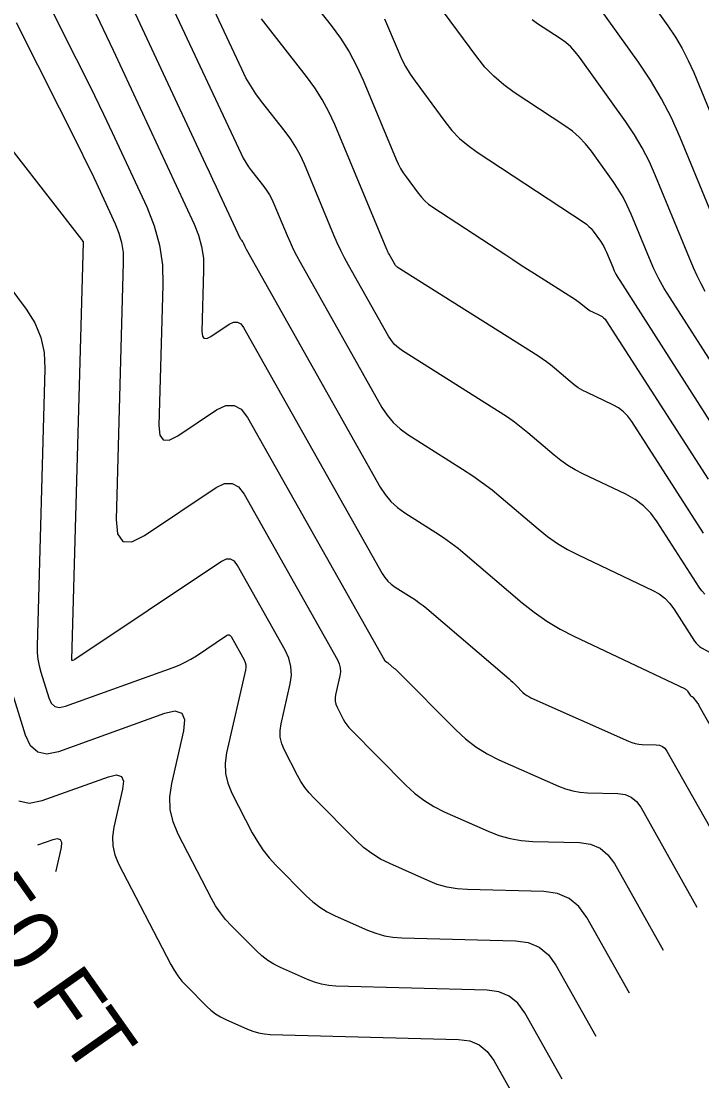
# Model space of a CAD drawing. Extents: x 1354696 to 1366163, y 660729 to 670380.
# Drawn here: x 1361830 to 1361895.2, y 664674.7 to 664776.1 of the extents above; entities that cross this region are included whole.
import ezdxf

# ---------------------------------------------------------------- set-up
doc = ezdxf.new("R2010")
doc.units = 0
doc.layers.add('R_Contour Annot', color=7, linetype='Continuous')
doc.layers.add('R_Contours', color=7, linetype='Continuous')

msp = doc.modelspace()

# ---------------------------------------------------------------- linework, layer by layer
at = {"layer": 'R_Contours'}
for points in [[(1361828.35, 664786.3), (1361835.28, 664772.53), (1361836.16, 664770.78), (1361837.02, 664769.01), (1361837.87, 664767.24), (1361838.71, 664765.47), (1361842.03, 664758.35), (1361842.74, 664756.55), (1361843.24, 664754.7), (1361843.52, 664752.81), (1361843.57, 664750.87), (1361843.19, 664737.41), (1361843.28, 664736.51), (1361843.61, 664736.05), (1361844.18, 664736.02), (1361844.99, 664736.42), (1361848.71, 664738.91), (1361849.59, 664739.33), (1361850.38, 664739.35), (1361851.07, 664738.98), (1361851.67, 664738.2), (1361864.77, 664714.97), (1361864.79, 664714.94), (1361864.81, 664714.91), (1361864.84, 664714.88), (1361864.88, 664714.85), (1361865.02, 664714.77), (1361865.05, 664714.74), (1361865.09, 664714.72), (1361865.12, 664714.69), (1361865.15, 664714.67), (1361865.69, 664714.2), (1361865.79, 664714.12), (1361865.89, 664714.03), (1361865.99, 664713.94), (1361866.08, 664713.84), (1361871.6, 664708.28), (1361872.53, 664707.42), (1361873.54, 664706.66), (1361874.61, 664705.99), (1361875.74, 664705.42), (1361881.44, 664702.89), (1361882.11, 664702.63), (1361882.8, 664702.44), (1361883.5, 664702.31), (1361884.22, 664702.26), (1361887.13, 664702.18), (1361887.82, 664702.09), (1361888.4, 664701.84), (1361888.9, 664701.43), (1361889.31, 664700.88), (1361894.7, 664691.32)], [(1361852.8, 664784.47), (1361859.68, 664775.72), (1361860.58, 664774.49), (1361861.39, 664773.21), (1361862.11, 664771.87), (1361862.75, 664770.49), (1361865.9, 664762.9), (1361866.1, 664762.46), (1361866.33, 664762.03), (1361866.58, 664761.62), (1361866.86, 664761.22), (1361868.01, 664759.65), (1361868.32, 664759.27), (1361868.65, 664758.93), (1361869.01, 664758.62), (1361869.4, 664758.33), (1361876.39, 664753.75), (1361877.08, 664753.3), (1361877.77, 664752.85), (1361878.46, 664752.4), (1361879.16, 664751.96), (1361883.07, 664749.49), (1361883.2, 664749.4), (1361883.34, 664749.31), (1361883.46, 664749.21), (1361883.59, 664749.11), (1361884.08, 664748.69), (1361884.21, 664748.59), (1361884.34, 664748.49), (1361884.48, 664748.41), (1361884.62, 664748.34), (1361885.43, 664747.95), (1361885.61, 664747.85), (1361885.76, 664747.74), (1361885.9, 664747.6), (1361886.02, 664747.43), (1361895.77, 664732.28)], [(1361838.42, 664782.24), (1361847.65, 664762.44), (1361847.99, 664761.72), (1361848.33, 664761), (1361848.66, 664760.28), (1361849, 664759.56), (1361850.98, 664755.32), (1361851.01, 664755.28), (1361851.03, 664755.24), (1361851.05, 664755.2), (1361851.08, 664755.16), (1361851.2, 664755.01), (1361851.23, 664754.97), (1361851.25, 664754.93), (1361851.27, 664754.89), (1361851.29, 664754.85), (1361851.42, 664754.55), (1361851.44, 664754.49), (1361851.47, 664754.43), (1361851.5, 664754.37), (1361851.54, 664754.31), (1361864.37, 664731.53), (1361864.84, 664730.81), (1361865.39, 664730.15), (1361866.02, 664729.57), (1361866.72, 664729.07), (1361869.69, 664727.19), (1361870.42, 664726.71), (1361871.14, 664726.2), (1361871.83, 664725.67), (1361872.51, 664725.11), (1361877.96, 664720.46), (1361879.12, 664719.54), (1361880.33, 664718.7), (1361881.6, 664717.93), (1361882.92, 664717.26), (1361893.57, 664712.2), (1361893.64, 664712.16), (1361893.7, 664712.11), (1361893.75, 664712.05), (1361893.8, 664711.99), (1361894.04, 664711.62), (1361894.05, 664711.6), (1361894.07, 664711.58), (1361894.09, 664711.56), (1361894.12, 664711.54), (1361894.22, 664711.49), (1361894.24, 664711.47), (1361894.26, 664711.46), (1361894.28, 664711.44), (1361894.3, 664711.42), (1361894.66, 664710.98), (1361894.72, 664710.89), (1361894.78, 664710.81), (1361894.84, 664710.72), (1361894.89, 664710.63), (1361901.15, 664699.55)], [(1361895.46, 664721.27), (1361895.16, 664721.59), (1361894.9, 664721.95), (1361890.88, 664728.21), (1361890.27, 664729.03), (1361889.57, 664729.74), (1361888.78, 664730.34), (1361887.89, 664730.84), (1361883.77, 664732.8), (1361883.04, 664733.17), (1361882.34, 664733.59), (1361881.67, 664734.06), (1361881.02, 664734.57), (1361878.51, 664736.72), (1361877.88, 664737.24), (1361877.22, 664737.74), (1361876.55, 664738.21), (1361875.86, 664738.67), (1361866.51, 664744.58), (1361866.11, 664744.87), (1361865.75, 664745.19), (1361865.44, 664745.57), (1361865.17, 664745.98), (1361861.34, 664752.77), (1361860.96, 664753.48), (1361860.6, 664754.19), (1361860.26, 664754.91), (1361859.94, 664755.65), (1361857.12, 664762.44), (1361856.74, 664763.27), (1361856.31, 664764.06), (1361855.82, 664764.83), (1361855.28, 664765.56), (1361853.02, 664768.44), (1361852.48, 664769.17), (1361851.98, 664769.93), (1361851.52, 664770.72), (1361851.11, 664771.54), (1361845.82, 664782.85)], [(1361899.04, 664750.59), (1361893.1, 664764.99), (1361892.25, 664766.88), (1361891.3, 664768.71), (1361890.25, 664770.49), (1361889.09, 664772.21), (1361881.88, 664782.3)], [(1361842.41, 664781.89), (1361851.05, 664763.43), (1361851.26, 664763), (1361851.5, 664762.59), (1361851.76, 664762.19), (1361852.05, 664761.8), (1361853.24, 664760.29), (1361853.52, 664759.9), (1361853.78, 664759.5), (1361854.01, 664759.08), (1361854.2, 664758.64), (1361855.47, 664755.61), (1361855.75, 664754.96), (1361856.05, 664754.32), (1361856.37, 664753.69), (1361856.71, 664753.06), (1361864.54, 664739.16), (1361865.04, 664738.4), (1361865.61, 664737.71), (1361866.27, 664737.1), (1361867.01, 664736.57), (1361872.26, 664733.25), (1361873.23, 664732.62), (1361874.17, 664731.95), (1361875.08, 664731.25), (1361875.97, 664730.52), (1361879.49, 664727.52), (1361880.39, 664726.8), (1361881.34, 664726.14), (1361882.32, 664725.55), (1361883.34, 664725.03), (1361890.49, 664721.63), (1361891.08, 664721.3), (1361891.61, 664720.9), (1361892.08, 664720.42), (1361892.48, 664719.87), (1361894.47, 664716.79), (1361894.61, 664716.6), (1361894.77, 664716.43), (1361894.94, 664716.28), (1361895.14, 664716.15), (1361895.97, 664715.68)], [(1361896.63, 664742.61), (1361892.12, 664749.63), (1361891.56, 664750.54), (1361891.05, 664751.47), (1361890.58, 664752.42), (1361890.15, 664753.4), (1361888.39, 664757.67), (1361888.02, 664758.48), (1361887.62, 664759.27), (1361887.16, 664760.04), (1361886.67, 664760.78), (1361884.59, 664763.69), (1361884.04, 664764.38), (1361883.43, 664765.02), (1361882.77, 664765.6), (1361882.05, 664766.12), (1361877.21, 664769.3), (1361876.2, 664770.03), (1361875.26, 664770.85), (1361874.39, 664771.74), (1361873.61, 664772.72), (1361867.33, 664781.23)], [(1361888.13, 664780.97), (1361891.92, 664775.67), (1361892.64, 664774.61), (1361893.28, 664773.51), (1361893.87, 664772.38), (1361894.39, 664771.21), (1361897.41, 664763.9)], [(1361836.88, 664777.34), (1361837.53, 664776.02), (1361838.17, 664774.69), (1361838.8, 664773.35), (1361846.56, 664756.7), (1361846.99, 664755.64), (1361847.28, 664754.55), (1361847.44, 664753.44), (1361847.47, 664752.29), (1361847.31, 664746.41), (1361847.35, 664745.99), (1361847.5, 664745.77), (1361847.77, 664745.75), (1361848.15, 664745.95), (1361849.91, 664747.12), (1361850.33, 664747.32), (1361850.7, 664747.33), (1361851.02, 664747.15), (1361851.3, 664746.79), (1361864.57, 664723.25), (1361864.82, 664722.87), (1361865.1, 664722.53), (1361865.43, 664722.23), (1361865.8, 664721.96), (1361867.35, 664720.98), (1361867.74, 664720.73), (1361868.11, 664720.46), (1361868.48, 664720.18), (1361868.83, 664719.89), (1361876.71, 664713.17), (1361876.89, 664713.02), (1361877.06, 664712.86), (1361877.23, 664712.7), (1361877.39, 664712.54), (1361878.04, 664711.88), (1361878.21, 664711.72), (1361878.4, 664711.59), (1361878.59, 664711.47), (1361878.79, 664711.36), (1361888.16, 664707.2), (1361888.47, 664707.08), (1361888.79, 664706.99), (1361889.12, 664706.93), (1361889.45, 664706.9), (1361890.8, 664706.87), (1361891.12, 664706.82), (1361891.39, 664706.71), (1361891.62, 664706.52), (1361891.81, 664706.26), (1361897.93, 664695.44)], [(1361895.34, 664727.11), (1361888.45, 664737.82), (1361888.09, 664738.31), (1361887.67, 664738.74), (1361887.19, 664739.1), (1361886.66, 664739.4), (1361884.2, 664740.57), (1361883.76, 664740.79), (1361883.34, 664741.04), (1361882.94, 664741.32), (1361882.55, 664741.63), (1361881.05, 664742.91), (1361880.67, 664743.22), (1361880.28, 664743.52), (1361879.88, 664743.81), (1361879.47, 664744.08), (1361866.01, 664752.58), (1361865.95, 664752.63), (1361865.89, 664752.68), (1361865.84, 664752.73), (1361865.8, 664752.8), (1361865.22, 664753.83), (1361865.16, 664753.93), (1361865.11, 664754.04), (1361865.06, 664754.15), (1361865.01, 664754.26), (1361860.03, 664766.23), (1361859.47, 664767.45), (1361858.83, 664768.63), (1361858.12, 664769.76), (1361857.32, 664770.84), (1361853.67, 664775.49), (1361853.02, 664776.36)], [(1361864.79, 664776.36), (1361866.08, 664773.28), (1361866.42, 664772.52), (1361866.81, 664771.78), (1361867.24, 664771.07), (1361867.71, 664770.39), (1361870.57, 664766.52), (1361871.24, 664765.68), (1361871.98, 664764.91), (1361872.78, 664764.22), (1361873.65, 664763.59), (1361883.89, 664756.87), (1361884.14, 664756.69), (1361884.36, 664756.49), (1361884.56, 664756.28), (1361884.75, 664756.04), (1361885.45, 664755.06), (1361885.62, 664754.81), (1361885.77, 664754.55), (1361885.91, 664754.28), (1361886.03, 664754.01), (1361886.63, 664752.57), (1361886.77, 664752.24), (1361886.93, 664751.91), (1361887.11, 664751.6), (1361887.3, 664751.29), (1361896.2, 664737.44)], [(1361895.5, 664750.25), (1361895.09, 664750.99), (1361894.72, 664751.74), (1361894.38, 664752.51), (1361890.74, 664761.33), (1361890.14, 664762.68), (1361889.46, 664763.99), (1361888.71, 664765.26), (1361887.88, 664766.49), (1361883.45, 664772.69), (1361883.05, 664773.2), (1361882.61, 664773.66), (1361882.13, 664774.08), (1361881.61, 664774.46), (1361879.44, 664775.88), (1361878.92, 664776.26)], [(1361829.51, 664775.99), (1361835.67, 664763.77), (1361836.1, 664762.9), (1361836.53, 664762.02), (1361836.95, 664761.15), (1361837.36, 664760.27), (1361839.01, 664756.74), (1361839.36, 664755.85), (1361839.61, 664754.93), (1361839.75, 664753.99), (1361839.78, 664753.03), (1361839.08, 664728.41), (1361839.21, 664727.04), (1361839.72, 664726.32), (1361840.59, 664726.28), (1361841.82, 664726.89), (1361848.68, 664731.48), (1361849.48, 664731.86), (1361850.19, 664731.88), (1361850.81, 664731.54), (1361851.35, 664730.84), (1361860.28, 664714.99), (1361860.45, 664714.62), (1361860.54, 664714.24), (1361860.56, 664713.85), (1361860.51, 664713.45), (1361860.09, 664711.65), (1361860.05, 664711.34), (1361860.06, 664711.04), (1361860.12, 664710.74), (1361860.24, 664710.45), (1361860.84, 664709.31), (1361861, 664709.03), (1361861.17, 664708.76), (1361861.37, 664708.51), (1361861.59, 664708.28), (1361866.83, 664702.99), (1361867.66, 664702.22), (1361868.55, 664701.55), (1361869.5, 664700.95), (1361870.51, 664700.45), (1361874.71, 664698.58), (1361875.74, 664698.18), (1361876.8, 664697.89), (1361877.88, 664697.7), (1361878.99, 664697.61), (1361883.46, 664697.49), (1361884.51, 664697.35), (1361885.42, 664696.96), (1361886.18, 664696.34), (1361886.8, 664695.49), (1361891.48, 664687.21)], [(1361888.25, 664683.09), (1361884.17, 664690.32), (1361883.4, 664691.38), (1361882.46, 664692.14), (1361881.34, 664692.62), (1361880.04, 664692.8), (1361872.73, 664692.99), (1361871.75, 664693.07), (1361870.78, 664693.24), (1361869.84, 664693.5), (1361868.92, 664693.86), (1361865.28, 664695.48), (1361864.4, 664695.92), (1361863.57, 664696.44), (1361862.79, 664697.03), (1361862.06, 664697.7), (1361858.04, 664701.76), (1361857.58, 664702.26), (1361857.16, 664702.78), (1361856.79, 664703.34), (1361856.45, 664703.93), (1361855.2, 664706.34), (1361854.95, 664706.95), (1361854.81, 664707.58), (1361854.78, 664708.22), (1361854.88, 664708.88), (1361855.75, 664712.68), (1361855.87, 664713.53), (1361855.83, 664714.35), (1361855.64, 664715.15), (1361855.29, 664715.92), (1361850.72, 664724.02), (1361850.41, 664724.43), (1361850.04, 664724.63), (1361849.63, 664724.62), (1361849.17, 664724.39), (1361835.15, 664715.02), (1361835.12, 664715.01), (1361835.1, 664714.99), (1361835.07, 664714.98), (1361835.04, 664714.97), (1361834.89, 664714.92), (1361834.88, 664714.91), (1361834.88, 664714.92), (1361834.87, 664714.92), (1361834.87, 664714.93), (1361834.85, 664714.97), (1361834.85, 664714.99), (1361834.85, 664715), (1361834.85, 664715.01), (1361834.85, 664715.02), (1361835.98, 664754.94), (1361835.98, 664754.97), (1361835.97, 664754.99), (1361835.96, 664755.02), (1361835.95, 664755.04), (1361835.88, 664755.13), (1361835.86, 664755.15), (1361835.85, 664755.18), (1361835.83, 664755.2), (1361835.81, 664755.22), (1361826.09, 664767.69)], [(1361825.55, 664755.12), (1361830.48, 664748.55), (1361831.3, 664747.25), (1361831.88, 664745.86), (1361832.21, 664744.4), (1361832.28, 664742.86), (1361831.53, 664716.31), (1361831.54, 664715.67), (1361831.6, 664715.04), (1361831.71, 664714.42), (1361831.88, 664713.8), (1361832.64, 664711.35), (1361832.88, 664710.84), (1361833.23, 664710.54), (1361833.68, 664710.44), (1361834.23, 664710.56), (1361844.55, 664714.26), (1361845.13, 664714.49), (1361845.7, 664714.76), (1361846.25, 664715.06), (1361846.78, 664715.39), (1361849.66, 664717.31), (1361849.79, 664717.37), (1361849.9, 664717.38), (1361850, 664717.32), (1361850.09, 664717.21), (1361851.35, 664714.98), (1361851.45, 664714.75), (1361851.51, 664714.51), (1361851.52, 664714.26), (1361851.49, 664714.01), (1361849.67, 664706.1), (1361849.52, 664705.1), (1361849.56, 664704.12), (1361849.77, 664703.17), (1361850.16, 664702.24), (1361852.13, 664698.44), (1361852.61, 664697.6), (1361853.14, 664696.8), (1361853.74, 664696.04), (1361854.39, 664695.33), (1361857.29, 664692.41), (1361857.92, 664691.83), (1361858.58, 664691.33), (1361859.3, 664690.88), (1361860.05, 664690.5), (1361863.17, 664689.12), (1361863.96, 664688.81), (1361864.77, 664688.58), (1361865.59, 664688.44), (1361866.44, 664688.38), (1361877.32, 664688.09), (1361878.54, 664687.92), (1361879.59, 664687.47), (1361880.48, 664686.75), (1361881.2, 664685.76), (1361885.03, 664678.98)], [(1361881.81, 664674.86), (1361878.22, 664681.2), (1361877.55, 664682.13), (1361876.72, 664682.8), (1361875.74, 664683.22), (1361874.6, 664683.38), (1361860.14, 664683.76), (1361859.44, 664683.81), (1361858.75, 664683.93), (1361858.08, 664684.12), (1361857.42, 664684.38), (1361854.82, 664685.53), (1361854.19, 664685.85), (1361853.6, 664686.21), (1361853.04, 664686.64), (1361852.53, 664687.12), (1361850.11, 664689.55), (1361849.57, 664690.14), (1361849.07, 664690.77), (1361848.62, 664691.44), (1361848.23, 664692.14), (1361845.02, 664698.31), (1361844.54, 664699.47), (1361844.27, 664700.66), (1361844.23, 664701.89), (1361844.41, 664703.14), (1361845.57, 664708.19), (1361845.67, 664709.24), (1361845.4, 664709.87), (1361844.74, 664710.07), (1361843.71, 664709.84), (1361833.56, 664706.2), (1361832.47, 664705.97), (1361831.58, 664706.16), (1361830.89, 664706.76), (1361830.41, 664707.77), (1361828.9, 664712.63)], [(1361829.78, 664701.48), (1361830.78, 664701.27), (1361832.02, 664701.52), (1361838.37, 664703.8), (1361839.12, 664703.97), (1361839.59, 664703.82), (1361839.79, 664703.37), (1361839.71, 664702.61), (1361838.88, 664698.96), (1361838.75, 664698.06), (1361838.78, 664697.18), (1361838.97, 664696.32), (1361839.32, 664695.47), (1361844.32, 664685.84), (1361844.64, 664685.28), (1361845, 664684.75), (1361845.39, 664684.24), (1361845.83, 664683.77), (1361847.76, 664681.82), (1361848.17, 664681.44), (1361848.62, 664681.1), (1361849.09, 664680.81), (1361849.59, 664680.56), (1361851.67, 664679.63), (1361852.19, 664679.43), (1361852.73, 664679.28), (1361853.28, 664679.18), (1361853.84, 664679.14), (1361871.88, 664678.66), (1361872.94, 664678.52), (1361873.85, 664678.13), (1361874.62, 664677.5), (1361875.25, 664676.64), (1361878.58, 664670.74)], [(1361833.33, 664694.73), (1361833.34, 664694.79), (1361833.86, 664697.03), (1361833.9, 664697.5), (1361833.78, 664697.77), (1361833.49, 664697.86), (1361833.03, 664697.76), (1361831.57, 664697.24)]]:
    msp.add_lwpolyline(points, dxfattribs=at)

# ---------------------------------------------------------------- texts
at = {"layer": 'R_Contour Annot'}
msp.add_text('750 FT', height=6, rotation=305.1964, dxfattribs=at).set_placement((1361821.77, 664695.52))

doc.saveas('drawing.dxf')
